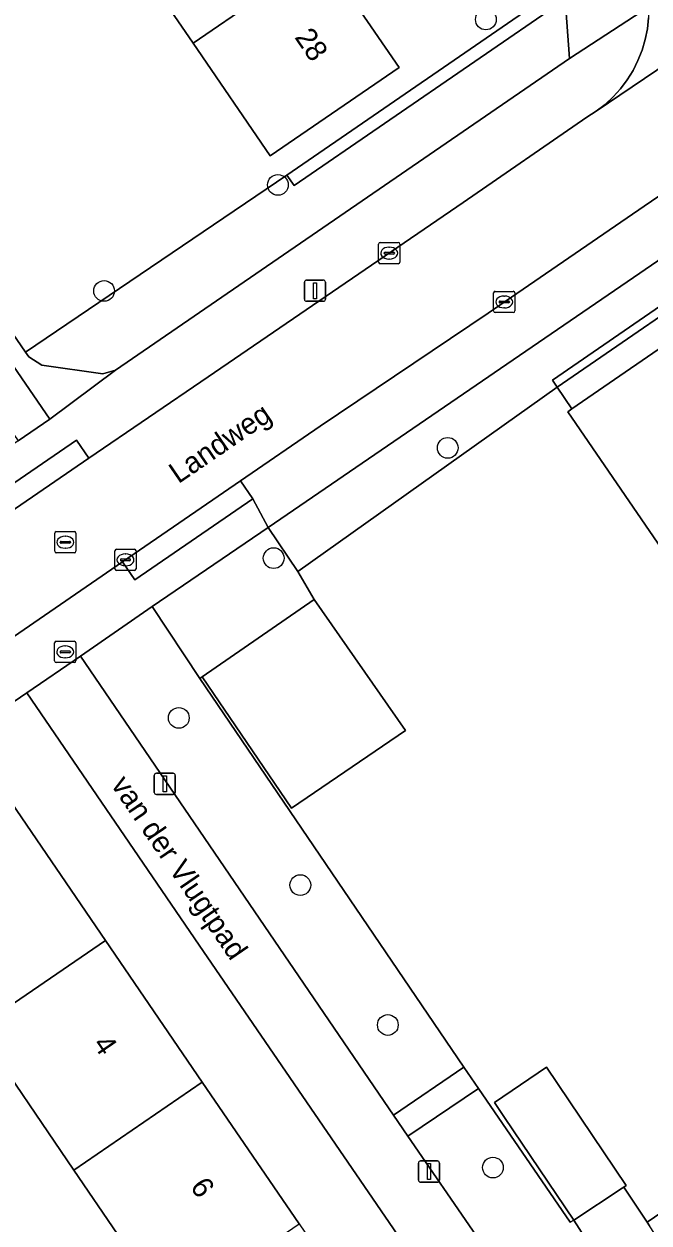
# Model space of a CAD drawing. Extents: x 157445 to 158888, y 383061 to 384688.
# Drawn here: x 158524.8 to 158554.3, y 383651.2 to 383707.8 of the extents above; entities that cross this region are included whole.
import ezdxf

# ---------------------------------------------------------------- set-up
doc = ezdxf.new("R2010")
doc.units = 0
for name, color, linetype in [('IMGEO_Boom', 7, 'Continuous'), ('IMGEO_Erf', 7, 'Continuous'), ('IMGEO_Groenvoorziening', 7, 'Continuous'), ('IMGEO_Haag', 7, 'Continuous'), ('IMGEO_Hek', 7, 'Continuous'), ('IMGEO_Kolk', 7, 'Continuous'), ('IMGEO_Lichtmast', 7, 'Continuous'), ('IMGEO_Openbare_ruimte_label', 7, 'Continuous'), ('IMGEO_Pand', 7, 'Continuous'), ('IMGEO_Pand_nummerreeks', 7, 'Continuous'), ('IMGEO_Parkeervlak_open', 7, 'Continuous'), ('IMGEO_Rijbaan_lokaal_open', 7, 'Continuous'), ('IMGEO_Rioolput', 7, 'Continuous'), ('IMGEO_Voetpad_open', 7, 'Continuous')]:
    doc.layers.add(name, color=color, linetype=linetype)

msp = doc.modelspace()

# ---------------------------------------------------------------- linework, layer by layer
at = {"layer": 'IMGEO_Boom'}
for centre in [(158546.63, 383708), (158536.82, 383700.2), (158528.62, 383695.2), (158544.83, 383687.8), (158536.62, 383682.6), (158532.144, 383675.066), (158537.876, 383667.183), (158542.006, 383660.586), (158546.964, 383653.863)]:
    msp.add_circle(centre, 0.489, dxfattribs=at)
at = {"layer": 'IMGEO_Erf'}
for points in [[(158500, 383728.653), (158524.917, 383692.311), (158537.248, 383700.661), (158550.217, 383709.58)], [(158538.89, 383711.047), (158542.534, 383705.733), (158536.452, 383701.563), (158532.816, 383706.882), (158529.265, 383712.077)], [(158555.128, 383682.75), (158550.495, 383689.502), (158550.692, 383689.638), (158549.995, 383690.669), (158537.757, 383681.972), (158538.531, 383680.642), (158542.836, 383674.465), (158537.453, 383670.803), (158533.24, 383676.996), (158533.137, 383676.929), (158545.591, 383658.604), (158546.288, 383657.587), (158550.609, 383651.283), (158550.778, 383651.38), (158547.505, 383656.23), (158547.03, 383656.934), (158549.483, 383658.59), (158553.247, 383653.015), (158553.143, 383652.946), (158554.238, 383651.293), (158569.628, 383661.787)]]:
    msp.add_lwpolyline(points, dxfattribs=at)
for points in [[(158578.014, 383667.765), (158575.213, 383671.879), (158575.543, 383672.104), (158568.335, 383682.682), (158558.688, 383696.639), (158549.995, 383690.669), (158550.692, 383689.638), (158556.528, 383693.656), (158561.158, 383686.914), (158565.738, 383680.244), (158570.319, 383673.575), (158574.968, 383666.805), (158569.007, 383662.715), (158569.517, 383661.953)], [(158533.101, 383664.343), (158524.98, 383676.251), (158503.246, 383661.416), (158504.651, 383659.225), (158500.633, 383656.427), (158505.814, 383648.93), (158506.511, 383647.921), (158513.505, 383637.799), (158514.198, 383636.796), (158519.62, 383628.949), (158519.977, 383629.203), (158521.679, 383626.71), (158526.671, 383630.111), (158525.673, 383631.755), (158537.058, 383639.507), (158545.961, 383645.584)], [(158527.188, 383653.747), (158522.625, 383660.429), (158517.977, 383667.236), (158524.027, 383671.386), (158528.684, 383664.573), (158533.25, 383657.893), (158537.816, 383651.213), (158542.406, 383644.499), (158538.611, 383641.876), (158536.437, 383640.375), (158531.917, 383646.827), (158529.559, 383645.215), (158528.962, 383646.09), (158531.317, 383647.7)]]:
    msp.add_lwpolyline(points, close=True, dxfattribs=at)
at = {"layer": 'IMGEO_Groenvoorziening'}
for points in [[(158550.366, 383708.954), (158550.33, 383709.415), (158550.217, 383709.58), (158537.248, 383700.661), (158537.588, 383700.167)], [(158550.582, 383706.16), (158550.366, 383708.954), (158537.588, 383700.167), (158537.248, 383700.661), (158524.917, 383692.311), (158525.07, 383692.088), (158525.68, 383691.703), (158528.554, 383691.298), (158529.163, 383691.463)], [(158549.995, 383690.669), (158549.769, 383690.999), (158558.461, 383696.968), (158557.428, 383698.462), (158536.359, 383684.038), (158537.757, 383681.972)], [(158558.688, 383696.639), (158558.461, 383696.968), (158549.769, 383690.999), (158549.995, 383690.669)], [(158542.273, 383656.334), (158545.591, 383658.604), (158533.137, 383676.929), (158530.885, 383680.314), (158527.502, 383677.972)], [(158549.438, 383645.949), (158549.479, 383645.925), (158549.523, 383645.904), (158549.568, 383645.888), (158549.614, 383645.876), (158549.661, 383645.867), (158549.709, 383645.863), (158549.757, 383645.864), (158549.805, 383645.868), (158549.852, 383645.877), (158549.898, 383645.89), (158549.943, 383645.908), (158549.986, 383645.929), (158550.02, 383645.949), (158552.969, 383647.97), (158550.778, 383651.38), (158550.609, 383651.283), (158546.288, 383657.587), (158542.945, 383655.348), (158549.399, 383645.977)]]:
    msp.add_lwpolyline(points, close=True, dxfattribs=at)
msp.add_lwpolyline([(158569.628, 383661.787), (158554.238, 383651.293), (158554.345, 383651.112)], dxfattribs=at)
at = {"layer": 'IMGEO_Haag'}
for points in [[(158550.366, 383708.954), (158550.33, 383709.415), (158550.217, 383709.58), (158537.248, 383700.661), (158537.588, 383700.167)], [(158558.688, 383696.639), (158558.461, 383696.968), (158549.769, 383690.999), (158549.995, 383690.669)]]:
    msp.add_lwpolyline(points, close=True, dxfattribs=at)
at = {"layer": 'IMGEO_Hek'}
for points in [[(158537.248, 383700.661), (158524.917, 383692.311)], [(158537.757, 383681.972), (158549.995, 383690.669)], [(158549.995, 383690.669), (158550.692, 383689.638)], [(158538.531, 383680.642), (158537.757, 383681.972)], [(158533.137, 383676.929), (158533.24, 383676.996)], [(158545.591, 383658.604), (158533.137, 383676.929)], [(158569.628, 383661.787), (158554.238, 383651.293)], [(158546.288, 383657.587), (158545.591, 383658.604)], [(158550.778, 383651.38), (158550.609, 383651.283), (158546.288, 383657.587)], [(158554.238, 383651.293), (158553.143, 383652.946)]]:
    msp.add_lwpolyline(points, dxfattribs=at)
at = {"layer": 'IMGEO_Kolk'}
for p, q in [((158541.57, 383696.558), (158541.57, 383697.41)), ((158541.645, 383697.484), (158542.497, 383697.484)), ((158542.571, 383697.41), (158542.571, 383696.558)), ((158541.829, 383696.978), (158541.829, 383696.99)), ((158542.267, 383696.941), (158541.869, 383696.941)), ((158541.872, 383697.027), (158542.27, 383697.027)), ((158542.058, 383697.264), (158542.083, 383697.264)), ((158542.313, 383696.99), (158542.313, 383696.978)), ((158542.497, 383696.484), (158541.645, 383696.484)), ((158542.081, 383696.704), (158542.056, 383696.704)), ((158547.072, 383695.181), (158547.924, 383695.181)), ((158546.997, 383694.255), (158546.997, 383695.107)), ((158547.256, 383694.675), (158547.256, 383694.687)), ((158547.694, 383694.638), (158547.296, 383694.638)), ((158547.299, 383694.724), (158547.697, 383694.724)), ((158547.485, 383694.961), (158547.51, 383694.961)), ((158547.74, 383694.687), (158547.74, 383694.675)), ((158547.998, 383695.107), (158547.998, 383694.255)), ((158547.924, 383694.181), (158547.072, 383694.181)), ((158547.508, 383694.401), (158547.483, 383694.401)), ((158529.128, 383682.093), (158529.128, 383682.945)), ((158529.203, 383683.019), (158530.055, 383683.019)), ((158529.616, 383682.799), (158529.641, 383682.799)), ((158530.129, 383682.945), (158530.129, 383682.093)), ((158529.387, 383682.513), (158529.387, 383682.525)), ((158529.825, 383682.476), (158529.427, 383682.476)), ((158529.43, 383682.562), (158529.828, 383682.562)), ((158529.639, 383682.239), (158529.614, 383682.239)), ((158529.871, 383682.525), (158529.871, 383682.513)), ((158530.055, 383682.019), (158529.203, 383682.019))]:
    msp.add_line(p, q, dxfattribs=at)
for points in [[(158541.57, 383696.558), (158541.57, 383697.41)], [(158541.645, 383697.484), (158542.497, 383697.484)], [(158542.571, 383697.41), (158542.571, 383696.558)], [(158542.497, 383696.484), (158541.645, 383696.484)], [(158547.072, 383695.181), (158547.924, 383695.181)], [(158546.997, 383694.255), (158546.997, 383695.107)], [(158547.998, 383695.107), (158547.998, 383694.255)], [(158547.924, 383694.181), (158547.072, 383694.181)], [(158529.128, 383682.093), (158529.128, 383682.945)], [(158529.203, 383683.019), (158530.055, 383683.019)], [(158530.129, 383682.945), (158530.129, 383682.093)], [(158530.055, 383682.019), (158529.203, 383682.019)]]:
    msp.add_lwpolyline(points, dxfattribs=at)
for centre, radius, start, end in [((158541.647, 383697.408), 0.0765, 91.552, 178.448), ((158541.647, 383697.408), 0.0765, 91.552, 178.448), ((158542.495, 383697.408), 0.0765, 1.552, 88.448), ((158542.495, 383697.408), 0.0765, 1.552, 88.448), ((158541.869, 383696.987), 0.0403, 85.8775, 175.7526), ((158541.866, 383696.977), 0.0366, 178.938, 274.7102), ((158542.27, 383696.984), 0.043, 264.8664, 352.4533), ((158542.274, 383696.989), 0.0386, 1.7309, 96.639), ((158541.647, 383696.56), 0.0765, 181.552, 268.448), ((158541.647, 383696.56), 0.0765, 181.552, 268.448), ((158542.495, 383696.56), 0.0765, 271.552, 358.448), ((158542.495, 383696.56), 0.0765, 271.552, 358.448), ((158547.074, 383695.105), 0.0765, 91.552, 178.448), ((158547.074, 383695.105), 0.0765, 91.552, 178.448), ((158547.922, 383695.105), 0.0765, 1.552, 88.448), ((158547.922, 383695.105), 0.0765, 1.552, 88.448), ((158547.296, 383694.684), 0.0403, 85.8775, 175.7526), ((158547.293, 383694.674), 0.0366, 178.938, 274.7102), ((158547.697, 383694.681), 0.043, 264.8664, 352.4533), ((158547.701, 383694.686), 0.0386, 1.7309, 96.639), ((158547.074, 383694.257), 0.0765, 181.552, 268.448), ((158547.074, 383694.257), 0.0765, 181.552, 268.448), ((158547.922, 383694.257), 0.0765, 271.552, 358.448), ((158547.922, 383694.257), 0.0765, 271.552, 358.448), ((158529.205, 383682.943), 0.0765, 91.552, 178.448), ((158529.205, 383682.943), 0.0765, 91.552, 178.448), ((158530.053, 383682.943), 0.0765, 1.552, 88.448), ((158530.053, 383682.943), 0.0765, 1.552, 88.448), ((158529.427, 383682.522), 0.0403, 85.8775, 175.7526), ((158529.424, 383682.512), 0.0366, 178.938, 274.7102), ((158529.828, 383682.519), 0.043, 264.8664, 352.4533), ((158529.832, 383682.524), 0.0386, 1.7309, 96.639), ((158529.205, 383682.095), 0.0765, 181.552, 268.448), ((158529.205, 383682.095), 0.0765, 181.552, 268.448), ((158530.053, 383682.095), 0.0765, 271.552, 358.448), ((158530.053, 383682.095), 0.0765, 271.552, 358.448)]:
    msp.add_arc(centre, radius, start, end, dxfattribs=at)
for centre, major_axis, ratio, start_param, end_param in [((158542.057, 383696.984), (-0.387, 0.002), 0.722429, 4.712389, 7.853982), ((158542.082, 383696.984), (-0.39, 0.002), 0.717154, 1.570796, 4.712389), ((158547.484, 383694.681), (-0.387, 0.002), 0.722429, 4.712389, 7.853982), ((158547.509, 383694.681), (-0.39, 0.002), 0.717154, 1.570796, 4.712389), ((158529.615, 383682.519), (-0.387, 0.002), 0.722429, 4.712389, 7.853982), ((158529.64, 383682.519), (-0.39, 0.002), 0.717154, 1.570796, 4.712389)]:
    msp.add_ellipse(centre, major_axis=major_axis, ratio=ratio, start_param=start_param, end_param=end_param, dxfattribs=at)
at = {"layer": 'IMGEO_Lichtmast'}
for p, q in [((158538.172, 383695.71), (158538.962, 383695.71)), ((158538.962, 383695.71), (158538.172, 383695.71)), ((158538.072, 383694.81), (158538.072, 383695.61)), ((158538.072, 383695.61), (158538.072, 383694.81)), ((158539.062, 383695.61), (158539.062, 383694.81)), ((158539.062, 383694.81), (158539.062, 383695.61)), ((158538.962, 383694.71), (158538.172, 383694.71)), ((158538.172, 383694.71), (158538.962, 383694.71)), ((158530.987, 383671.555), (158530.987, 383672.355)), ((158530.987, 383672.355), (158530.987, 383671.555)), ((158531.087, 383672.455), (158531.877, 383672.455)), ((158531.877, 383672.455), (158531.087, 383672.455)), ((158531.977, 383672.355), (158531.977, 383671.555)), ((158531.977, 383671.555), (158531.977, 383672.355)), ((158531.877, 383671.455), (158531.087, 383671.455)), ((158531.087, 383671.455), (158531.877, 383671.455)), ((158543.451, 383653.274), (158543.451, 383654.074)), ((158543.451, 383654.074), (158543.451, 383653.274)), ((158543.551, 383654.174), (158544.341, 383654.174)), ((158544.341, 383654.174), (158543.551, 383654.174)), ((158544.441, 383654.074), (158544.441, 383653.274)), ((158544.441, 383653.274), (158544.441, 383654.074)), ((158544.341, 383653.174), (158543.551, 383653.174)), ((158543.551, 383653.174), (158544.341, 383653.174))]:
    msp.add_line(p, q, dxfattribs=at)
for points in [[(158538.492, 383695.585), (158538.642, 383695.585), (158538.642, 383694.835), (158538.492, 383694.835), (158538.492, 383695.585)], [(158531.407, 383672.33), (158531.557, 383672.33), (158531.557, 383671.58), (158531.407, 383671.58), (158531.407, 383672.33)], [(158543.871, 383654.049), (158544.021, 383654.049), (158544.021, 383653.299), (158543.871, 383653.299), (158543.871, 383654.049)]]:
    msp.add_lwpolyline(points, dxfattribs=at)
for centre, start, end in [((158538.172, 383695.61), 90, 180), ((158538.172, 383695.61), 90, 180), ((158538.962, 383695.61), 0, 90), ((158538.962, 383695.61), 360, 90), ((158538.172, 383694.81), 180, 270), ((158538.172, 383694.81), 180, 270), ((158538.962, 383694.81), 270, 0), ((158538.962, 383694.81), 270, 0), ((158531.087, 383672.355), 90, 180), ((158531.087, 383672.355), 90, 180), ((158531.877, 383672.355), 0, 90), ((158531.877, 383672.355), 360, 90), ((158531.087, 383671.555), 180, 270), ((158531.087, 383671.555), 180, 270), ((158531.877, 383671.555), 270, 0), ((158531.877, 383671.555), 270, 0), ((158543.551, 383654.074), 90, 180), ((158543.551, 383654.074), 90, 180), ((158544.341, 383654.074), 0, 90), ((158544.341, 383654.074), 360, 90), ((158543.551, 383653.274), 180, 270), ((158543.551, 383653.274), 180, 270), ((158544.341, 383653.274), 270, 0), ((158544.341, 383653.274), 270, 0)]:
    msp.add_arc(centre, 0.1, start, end, dxfattribs=at)
at = {"layer": 'IMGEO_Pand'}
for points in [[(158535.331, 383716.238), (158529.265, 383712.077), (158532.816, 383706.882), (158538.89, 383711.047)], [(158538.89, 383711.047), (158532.816, 383706.882), (158536.452, 383701.563), (158542.534, 383705.733)], [(158555.128, 383682.75), (158561.158, 383686.914), (158556.528, 383693.656), (158550.692, 383689.638), (158550.495, 383689.502)], [(158538.531, 383680.642), (158533.24, 383676.996), (158537.453, 383670.803), (158542.836, 383674.465)], [(158522.625, 383660.429), (158528.684, 383664.573), (158524.027, 383671.386), (158517.977, 383667.236)], [(158533.25, 383657.893), (158528.684, 383664.573), (158522.625, 383660.429), (158527.188, 383653.747)], [(158553.143, 383652.946), (158553.247, 383653.015), (158549.483, 383658.59), (158547.03, 383656.934), (158547.505, 383656.23), (158550.778, 383651.38), (158553.063, 383652.893)], [(158533.25, 383657.893), (158527.188, 383653.747), (158531.317, 383647.7), (158531.75, 383647.066), (158537.816, 383651.213)]]:
    msp.add_lwpolyline(points, close=True, dxfattribs=at)
at = {"layer": 'IMGEO_Parkeervlak_open'}
msp.add_lwpolyline([(158471.398, 383765.665), (158482.139, 383750), (158500, 383723.952), (158524.561, 383688.133), (158526.057, 383689.159), (158500, 383727.139), (158484.316, 383750), (158472.876, 383766.675)], close=True, dxfattribs=at)
at = {"layer": 'IMGEO_Rijbaan_lokaal_open'}
for points in [[(158482.695, 383650.296), (158498.727, 383661.295), (158500, 383662.168), (158501.86, 383663.444), (158510.016, 383669.039), (158512.882, 383671), (158522.61, 383677.706), (158529.482, 383682.419), (158535.057, 383686.243), (158538.82, 383688.824), (158546.733, 383694.159), (158554.093, 383699.195), (158561.849, 383704.478), (158565.115, 383706.702), (158588.838, 383722.86)], [(158563.771, 383711.749), (158551.839, 383703.675), (158551.399, 383703.394), (158545.561, 383699.365), (158533.533, 383691.153), (158527.904, 383687.31), (158520.659, 383682.363), (158517.062, 383679.907), (158504.557, 383671.274), (158500, 383668.152), (158498.91, 383667.415), (158495.864, 383665.356), (158492.737, 383663.242), (158489.713, 383661.198), (158466.416, 383645.45)], [(158554.299, 383708.903), (158554.315, 383708.602), (158554.305, 383708.081), (158554.249, 383707.562), (158554.147, 383707.05), (158553.999, 383706.549), (158553.807, 383706.064), (158553.573, 383705.597), (158553.298, 383705.154), (158552.984, 383704.736), (158552.635, 383704.349), (158552.252, 383703.994), (158551.839, 383703.675), (158563.771, 383711.749), (158563.871, 383711.831)]]:
    msp.add_lwpolyline(points, dxfattribs=at)
at = {"layer": 'IMGEO_Rioolput'}
for p, q in [((158526.365, 383683.849), (158527.217, 383683.849)), ((158526.29, 383682.923), (158526.29, 383683.775)), ((158526.549, 383683.343), (158526.549, 383683.355)), ((158526.987, 383683.306), (158526.589, 383683.306)), ((158526.592, 383683.392), (158526.99, 383683.392)), ((158526.778, 383683.629), (158526.803, 383683.629)), ((158527.033, 383683.355), (158527.033, 383683.343)), ((158527.291, 383683.775), (158527.291, 383682.923)), ((158527.217, 383682.849), (158526.365, 383682.849)), ((158526.801, 383683.069), (158526.776, 383683.069)), ((158526.285, 383677.753), (158526.285, 383678.605)), ((158526.36, 383678.679), (158527.212, 383678.679)), ((158526.544, 383678.173), (158526.544, 383678.185)), ((158526.587, 383678.222), (158526.985, 383678.222)), ((158526.773, 383678.459), (158526.798, 383678.459)), ((158527.028, 383678.185), (158527.028, 383678.173)), ((158527.286, 383678.605), (158527.286, 383677.753)), ((158527.212, 383677.679), (158526.36, 383677.679)), ((158526.982, 383678.136), (158526.584, 383678.136)), ((158526.796, 383677.899), (158526.771, 383677.899))]:
    msp.add_line(p, q, dxfattribs=at)
for points in [[(158526.365, 383683.849), (158527.217, 383683.849)], [(158526.29, 383682.923), (158526.29, 383683.775)], [(158527.291, 383683.775), (158527.291, 383682.923)], [(158527.217, 383682.849), (158526.365, 383682.849)], [(158526.285, 383677.753), (158526.285, 383678.605)], [(158526.36, 383678.679), (158527.212, 383678.679)], [(158527.286, 383678.605), (158527.286, 383677.753)], [(158527.212, 383677.679), (158526.36, 383677.679)]]:
    msp.add_lwpolyline(points, dxfattribs=at)
for centre, radius, start, end in [((158526.367, 383683.773), 0.0765, 91.552, 178.448), ((158526.367, 383683.773), 0.0765, 91.552, 178.448), ((158527.215, 383683.773), 0.0765, 1.552, 88.448), ((158527.215, 383683.773), 0.0765, 1.552, 88.448), ((158526.589, 383683.352), 0.0403, 85.8775, 175.7526), ((158526.586, 383683.342), 0.0366, 178.938, 274.7102), ((158526.99, 383683.349), 0.043, 264.8664, 352.4533), ((158526.994, 383683.354), 0.0386, 1.7309, 96.639), ((158526.367, 383682.925), 0.0765, 181.552, 268.448), ((158526.367, 383682.925), 0.0765, 181.552, 268.448), ((158527.215, 383682.925), 0.0765, 271.552, 358.448), ((158527.215, 383682.925), 0.0765, 271.552, 358.448), ((158526.362, 383678.603), 0.0765, 91.552, 178.448), ((158526.362, 383678.603), 0.0765, 91.552, 178.448), ((158526.584, 383678.182), 0.0403, 85.8775, 175.7526), ((158526.989, 383678.184), 0.0386, 1.7309, 96.639), ((158527.21, 383678.603), 0.0765, 1.552, 88.448), ((158527.21, 383678.603), 0.0765, 1.552, 88.448), ((158526.362, 383677.755), 0.0765, 181.552, 268.448), ((158526.362, 383677.755), 0.0765, 181.552, 268.448), ((158526.581, 383678.172), 0.0366, 178.938, 274.7102), ((158526.985, 383678.179), 0.043, 264.8664, 352.4533), ((158527.21, 383677.755), 0.0765, 271.552, 358.448), ((158527.21, 383677.755), 0.0765, 271.552, 358.448)]:
    msp.add_arc(centre, radius, start, end, dxfattribs=at)
for centre, major_axis, ratio, start_param, end_param in [((158526.777, 383683.349), (-0.387, 0.002), 0.722429, 4.712389, 7.853982), ((158526.802, 383683.349), (-0.39, 0.002), 0.717154, 1.570796, 4.712389), ((158526.772, 383678.179), (-0.387, 0.002), 0.722429, 4.712389, 7.853982), ((158526.797, 383678.179), (-0.39, 0.002), 0.717154, 1.570796, 4.712389)]:
    msp.add_ellipse(centre, major_axis=major_axis, ratio=ratio, start_param=start_param, end_param=end_param, dxfattribs=at)
at = {"layer": 'IMGEO_Voetpad_open'}
for points in [[(158500, 383782.809), (158501.587, 383780.498), (158505.111, 383775.309), (158508.586, 383770.252), (158512.2, 383764.968), (158515.667, 383759.921), (158519.298, 383754.615), (158522.453, 383750), (158522.745, 383749.573), (158526.415, 383744.201), (158529.741, 383739.351), (158533.544, 383733.825), (158536.874, 383728.969), (158540.474, 383723.708), (158544.006, 383718.557), (158547.869, 383713.004), (158550.217, 383709.58), (158550.33, 383709.415), (158550.366, 383708.954), (158550.582, 383706.16), (158554.315, 383708.602), (158554.299, 383708.903)], [(158484.316, 383750), (158500, 383727.139), (158526.057, 383689.159), (158529.163, 383691.463), (158528.554, 383691.298), (158525.68, 383691.703), (158525.07, 383692.088), (158524.917, 383692.311), (158500, 383728.653), (158485.364, 383750), (158475.159, 383764.884)], [(158588.838, 383722.86), (158565.115, 383706.702), (158561.849, 383704.478), (158554.093, 383699.195), (158546.733, 383694.159), (158538.82, 383688.824), (158535.057, 383686.243), (158535.64, 383685.394), (158536.359, 383684.038), (158557.428, 383698.462), (158559.926, 383700.172), (158590.264, 383720.854)], [(158554.315, 383708.602), (158550.582, 383706.16), (158529.163, 383691.463), (158526.057, 383689.159), (158524.561, 383688.133), (158521.798, 383686.239), (158517.485, 383683.527), (158500, 383671.494), (158492.56, 383666.374), (158491.425, 383665.593), (158488.685, 383663.707), (158481.018, 383658.431)], [(158520.078, 383683.214), (158527.323, 383688.161), (158527.904, 383687.31), (158533.533, 383691.153), (158545.561, 383699.365), (158551.399, 383703.394), (158551.839, 383703.675), (158552.252, 383703.994), (158552.635, 383704.349), (158552.984, 383704.736), (158553.298, 383705.154), (158553.573, 383705.597), (158553.807, 383706.064), (158553.999, 383706.549), (158554.147, 383707.05), (158554.249, 383707.562), (158554.305, 383708.081)]]:
    msp.add_lwpolyline(points, dxfattribs=at)
for points in [[(158520.659, 383682.363), (158527.904, 383687.31), (158527.323, 383688.161), (158520.078, 383683.214)], [(158529.482, 383682.419), (158530.065, 383681.57), (158535.64, 383685.394), (158535.057, 383686.243)], [(158530.885, 383680.314), (158536.359, 383684.038), (158535.64, 383685.394), (158530.065, 383681.57), (158529.482, 383682.419), (158522.61, 383677.706), (158512.882, 383671), (158510.016, 383669.039), (158501.86, 383663.444), (158500, 383662.168), (158498.727, 383661.295), (158482.695, 383650.296), (158469.244, 383641.352), (158471.744, 383637.271), (158472.047, 383640.083), (158493.557, 383654.787), (158496.044, 383656.5), (158500, 383659.2), (158503.246, 383661.416), (158524.98, 383676.251), (158527.502, 383677.972)], [(158530.885, 383680.314), (158533.137, 383676.929), (158533.24, 383676.996), (158538.531, 383680.642), (158537.757, 383681.972), (158536.359, 383684.038)], [(158527.502, 383677.972), (158524.98, 383676.251), (158533.101, 383664.343), (158545.961, 383645.584), (158546.187, 383645.254), (158547.01, 383644.054), (158549.986, 383645.929), (158549.943, 383645.908), (158549.898, 383645.89), (158549.852, 383645.877), (158549.805, 383645.868), (158549.757, 383645.864), (158549.709, 383645.863), (158549.661, 383645.867), (158549.614, 383645.876), (158549.568, 383645.888), (158549.523, 383645.904), (158549.479, 383645.925), (158549.438, 383645.949), (158549.399, 383645.977), (158542.945, 383655.348), (158542.273, 383656.334)], [(158542.945, 383655.348), (158546.288, 383657.587), (158545.591, 383658.604), (158542.273, 383656.334)], [(158555.362, 383649.578), (158554.345, 383651.112), (158554.238, 383651.293), (158553.143, 383652.946), (158553.063, 383652.893), (158550.778, 383651.38), (158552.969, 383647.97)]]:
    msp.add_lwpolyline(points, close=True, dxfattribs=at)

# ---------------------------------------------------------------- texts
at = {"layer": 'IMGEO_Openbare_ruimte_label'}
for s, rotation, p in [('Landweg', 34.4052, (158532.125, 383686.085)), ('van der Vlugtpad', 304.3579, (158528.914, 383671.911))]:
    msp.add_text(s, height=1, rotation=rotation, dxfattribs=at).set_placement(p)
at = {"layer": 'IMGEO_Pand_nummerreeks'}
for s, rotation, p in [('28', 304.4368, (158537.578, 383707.161)), ('4', 304.3545, (158528.056, 383659.68)), ('6', 304.3543, (158532.651, 383652.958))]:
    msp.add_text(s, height=1, rotation=rotation, dxfattribs=at).set_placement(p)

doc.saveas('drawing.dxf')
